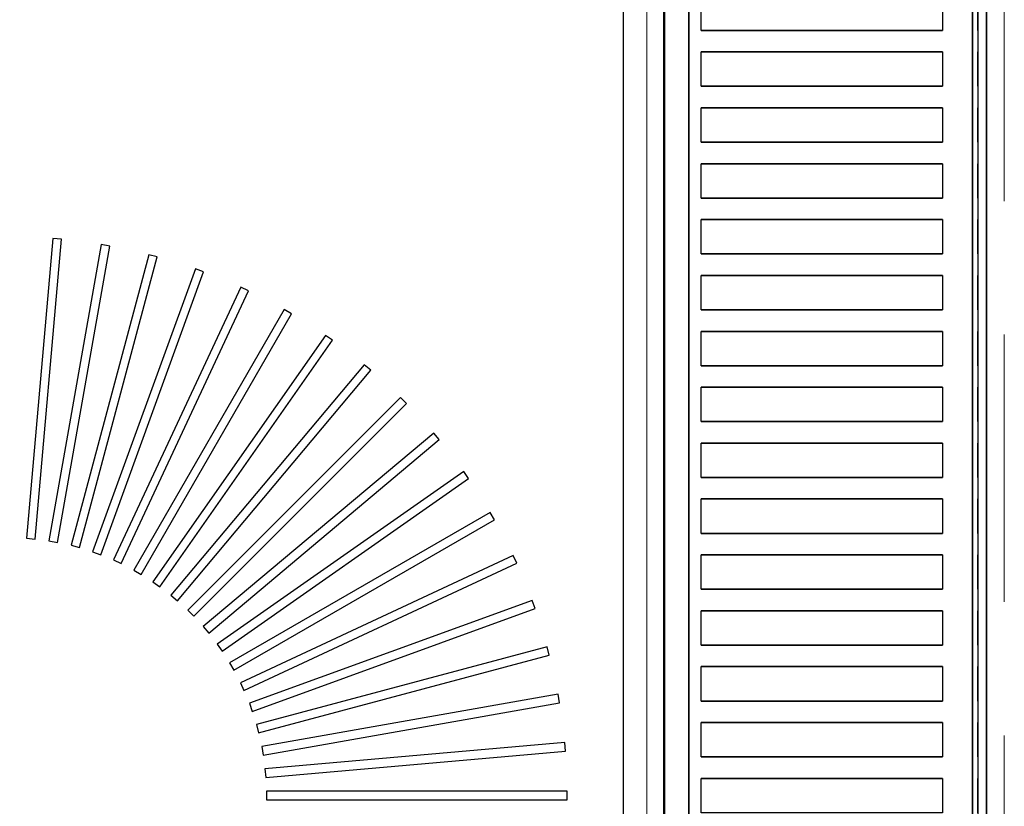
# Model space of a CAD drawing. Header units: millimetres. Extents: x 31882 to 271790, y -35693 to 24917.
# Tile 261 of 524: x 104998 to 105228, y 17332 to 17516. Entities that reach past the tile are written whole.
import ezdxf

# ---------------------------------------------------------------- set-up
doc = ezdxf.new("R2010")
doc.units = ezdxf.units.MM
doc.header["$MEASUREMENT"] = 0
doc.linetypes.add('( Dashed )', pattern=[0.75, 0.5, -0.25])
doc.layers.add('CKD-Equipement', color=1, linetype='Continuous', lineweight=13)
doc.layers.add('CKD-HOOD', color=1, linetype='( Dashed )', lineweight=15)
for name, color, linetype in [('IQ_200_3D', 1, 'Continuous'), ('IQ_204_2D', 7, 'Continuous'), ('IQ_204_3D', 7, 'Continuous'), ('IQ_WHITE_3D', 7, 'Continuous')]:
    doc.layers.add(name, color=color, linetype=linetype)

msp = doc.modelspace()

# ---------------------------------------------------------------- linework, layer by layer
at = {"layer": 'CKD-Equipement', "ltscale": 0.25, "invisible_edges": 5}
msp.add_3dface([(105144.74, 17937.8, 905), (105139.21, 17887.53, 905), (105139.21, 17183.64, 905), (105144.74, 17133.36, 905)], dxfattribs=at)
at = {"layer": 'CKD-HOOD', "color": 1, "linetype": '( Dashed )', "ltscale": 125}
msp.add_lwpolyline([(104278.38, 18067.3), (104278.38, 16067.3), (105228.38, 16067.3), (105228.38, 18067.3), (104278.38, 18067.3), (105228.38, 16067.3), (104278.38, 16067.3), (105228.38, 18067.3)], dxfattribs=at)
at = {"layer": 'IQ_200_3D'}
for points, invisible_edges in [([(105149, 17535.58, 923.19), (105148.79, 17535.58, 922.66), (105148.79, 17133.36, 922.66), (105149, 17133.36, 923.19)], 2), ([(105148.79, 17535.58, 922.66), (105148.79, 17535.58, 922.09), (105148.79, 17133.36, 922.09), (105148.79, 17133.36, 922.66)], 10), ([(105148.79, 17535.58, 922.09), (105149.01, 17535.58, 921.57), (105149.01, 17133.36, 921.57), (105148.79, 17133.36, 922.09)], 10), ([(105149, 17535.58, 923.19), (105153, 17535.58, 929.18), (105153, 17133.36, 929.18), (105149, 17133.36, 923.19)], 2), ([(105149.01, 17535.58, 921.57), (105149.41, 17535.58, 921.16), (105149.41, 17133.36, 921.16), (105149.01, 17133.36, 921.57)], 10), ([(105149.41, 17535.58, 921.16), (105150.64, 17535.58, 920.68), (105150.64, 17133.36, 920.68), (105149.41, 17133.36, 921.16)], 10), ([(105150.64, 17535.58, 920.68), (105151.92, 17535.58, 920.34), (105151.92, 17133.36, 920.34), (105150.64, 17133.36, 920.68)], 10), ([(105151.92, 17535.58, 920.34), (105153.23, 17535.58, 920.14), (105153.23, 17133.36, 920.14), (105151.92, 17133.36, 920.34)], 10), ([(105153.23, 17535.58, 920.14), (105154.56, 17535.58, 920.08), (105154.56, 17133.36, 920.08), (105153.23, 17133.36, 920.14)], 8), ([(105220.98, 17535.58, 920.08), (105221.65, 17535.58, 920.06), (105221.65, 17133.36, 920.06), (105220.98, 17133.36, 920.08)], 2), ([(105221.65, 17535.58, 920.06), (105222.32, 17535.58, 920.15), (105222.32, 17133.36, 920.15), (105221.65, 17133.36, 920.06)], 10), ([(105222.95, 17535.58, 963.16), (105222.19, 17535.58, 963.32), (105222.19, 17133.36, 963.32), (105222.95, 17133.36, 963.16)], 8), ([(105222.32, 17535.58, 920.15), (105222.96, 17535.58, 920.35), (105222.96, 17133.36, 920.35), (105222.32, 17133.36, 920.15)], 10), ([(105223.6, 17535.58, 962.72), (105222.95, 17535.58, 963.16), (105222.95, 17133.36, 963.16), (105223.6, 17133.36, 962.72)], 10), ([(105222.96, 17535.58, 920.35), (105223.56, 17535.58, 920.66), (105223.56, 17133.36, 920.66), (105222.96, 17133.36, 920.35)], 10), ([(105223.56, 17535.58, 920.66), (105223.82, 17535.58, 920.97), (105223.82, 17133.36, 920.97), (105223.56, 17133.36, 920.66)], 10), ([(105224.03, 17535.58, 962.07), (105223.6, 17535.58, 962.72), (105223.6, 17133.36, 962.72), (105224.03, 17133.36, 962.07)], 10), ([(105223.82, 17535.58, 920.97), (105224.02, 17535.58, 921.32), (105224.02, 17133.36, 921.32), (105223.82, 17133.36, 920.97)], 10), ([(105224.02, 17535.58, 921.32), (105224.14, 17535.58, 921.7), (105224.14, 17133.36, 921.7), (105224.02, 17133.36, 921.32)], 10), ([(105224.18, 17535.58, 961.31), (105224.03, 17535.58, 962.07), (105224.03, 17133.36, 962.07), (105224.18, 17133.36, 961.31)], 2), ([(105224.14, 17535.58, 921.7), (105224.18, 17535.58, 922.11), (105224.18, 17133.36, 922.11), (105224.14, 17133.36, 921.7)], 8), ([(105153, 17521.51, 929.18), (105153, 17513.46, 929.18), (105157.49, 17513.46, 934.79), (105157.49, 17521.51, 934.79)], 11), ([(105213.96, 17521.51, 963.08), (105213.96, 17513.46, 963.08), (105222.19, 17513.46, 963.32), (105222.19, 17521.51, 963.32)], 10), ([(105157.49, 17513.46, 934.79), (105162.46, 17513.46, 940), (105162.46, 17508.43, 940), (105157.49, 17508.43, 934.79)], 10), ([(105162.46, 17513.46, 940), (105167.85, 17513.46, 944.76), (105167.85, 17508.43, 944.76), (105162.46, 17508.43, 940)], 10), ([(105167.85, 17513.46, 944.76), (105173.63, 17513.46, 949.04), (105173.63, 17508.43, 949.04), (105167.85, 17508.43, 944.76)], 10), ([(105173.63, 17513.46, 949.04), (105179.76, 17513.46, 952.8), (105179.76, 17508.43, 952.8), (105173.63, 17508.43, 949.04)], 10), ([(105179.76, 17513.46, 952.8), (105186.2, 17513.46, 956.03), (105186.2, 17508.43, 956.03), (105179.76, 17508.43, 952.8)], 10), ([(105186.2, 17513.46, 956.03), (105192.88, 17513.46, 958.68), (105192.88, 17508.43, 958.68), (105186.2, 17508.43, 956.03)], 10), ([(105192.88, 17513.46, 958.68), (105199.77, 17513.46, 960.75), (105199.77, 17508.43, 960.75), (105192.88, 17508.43, 958.68)], 10), ([(105199.77, 17513.46, 960.75), (105206.82, 17513.46, 962.22), (105206.82, 17508.43, 962.22), (105199.77, 17508.43, 960.75)], 10), ([(105206.82, 17513.46, 962.22), (105213.96, 17513.46, 963.08), (105213.96, 17508.43, 963.08), (105206.82, 17508.43, 962.22)], 10), ([(105222.19, 17513.46, 963.32), (105222.19, 17508.43, 963.32), (105213.96, 17508.43, 963.08), (105213.96, 17513.46, 963.08)], 14), ([(105153, 17508.43, 929.18), (105153, 17500.39, 929.18), (105157.49, 17500.39, 934.79), (105157.49, 17508.43, 934.79)], 11), ([(105213.96, 17508.43, 963.08), (105213.96, 17500.39, 963.08), (105222.19, 17500.39, 963.32), (105222.19, 17508.43, 963.32)], 10), ([(105157.49, 17500.39, 934.79), (105162.46, 17500.39, 940), (105162.46, 17495.36, 940), (105157.49, 17495.36, 934.79)], 10), ([(105162.46, 17500.39, 940), (105167.85, 17500.39, 944.76), (105167.85, 17495.36, 944.76), (105162.46, 17495.36, 940)], 10), ([(105167.85, 17500.39, 944.76), (105173.63, 17500.39, 949.04), (105173.63, 17495.36, 949.04), (105167.85, 17495.36, 944.76)], 10), ([(105173.63, 17500.39, 949.04), (105179.76, 17500.39, 952.8), (105179.76, 17495.36, 952.8), (105173.63, 17495.36, 949.04)], 10), ([(105179.76, 17500.39, 952.8), (105186.2, 17500.39, 956.03), (105186.2, 17495.36, 956.03), (105179.76, 17495.36, 952.8)], 10), ([(105186.2, 17500.39, 956.03), (105192.88, 17500.39, 958.68), (105192.88, 17495.36, 958.68), (105186.2, 17495.36, 956.03)], 10), ([(105192.88, 17500.39, 958.68), (105199.77, 17500.39, 960.75), (105199.77, 17495.36, 960.75), (105192.88, 17495.36, 958.68)], 10), ([(105199.77, 17500.39, 960.75), (105206.82, 17500.39, 962.22), (105206.82, 17495.36, 962.22), (105199.77, 17495.36, 960.75)], 10), ([(105206.82, 17500.39, 962.22), (105213.96, 17500.39, 963.08), (105213.96, 17495.36, 963.08), (105206.82, 17495.36, 962.22)], 10), ([(105222.19, 17500.39, 963.32), (105222.19, 17495.36, 963.32), (105213.96, 17495.36, 963.08), (105213.96, 17500.39, 963.08)], 14), ([(105153, 17495.36, 929.18), (105153, 17487.32, 929.18), (105157.49, 17487.32, 934.79), (105157.49, 17495.36, 934.79)], 11), ([(105213.96, 17495.36, 963.08), (105213.96, 17487.32, 963.08), (105222.19, 17487.32, 963.32), (105222.19, 17495.36, 963.32)], 10), ([(105157.49, 17487.32, 934.79), (105162.46, 17487.32, 940), (105162.46, 17482.29, 940), (105157.49, 17482.29, 934.79)], 10), ([(105162.46, 17487.32, 940), (105167.85, 17487.32, 944.76), (105167.85, 17482.29, 944.76), (105162.46, 17482.29, 940)], 10), ([(105167.85, 17487.32, 944.76), (105173.63, 17487.32, 949.04), (105173.63, 17482.29, 949.04), (105167.85, 17482.29, 944.76)], 10), ([(105173.63, 17487.32, 949.04), (105179.76, 17487.32, 952.8), (105179.76, 17482.29, 952.8), (105173.63, 17482.29, 949.04)], 10), ([(105179.76, 17487.32, 952.8), (105186.2, 17487.32, 956.03), (105186.2, 17482.29, 956.03), (105179.76, 17482.29, 952.8)], 10), ([(105186.2, 17487.32, 956.03), (105192.88, 17487.32, 958.68), (105192.88, 17482.29, 958.68), (105186.2, 17482.29, 956.03)], 10), ([(105192.88, 17487.32, 958.68), (105199.77, 17487.32, 960.75), (105199.77, 17482.29, 960.75), (105192.88, 17482.29, 958.68)], 10), ([(105199.77, 17487.32, 960.75), (105206.82, 17487.32, 962.22), (105206.82, 17482.29, 962.22), (105199.77, 17482.29, 960.75)], 10), ([(105206.82, 17487.32, 962.22), (105213.96, 17487.32, 963.08), (105213.96, 17482.29, 963.08), (105206.82, 17482.29, 962.22)], 10), ([(105222.19, 17487.32, 963.32), (105222.19, 17482.29, 963.32), (105213.96, 17482.29, 963.08), (105213.96, 17487.32, 963.08)], 14), ([(105153, 17482.29, 929.18), (105153, 17474.24, 929.18), (105157.49, 17474.24, 934.79), (105157.49, 17482.29, 934.79)], 11), ([(105213.96, 17482.29, 963.08), (105213.96, 17474.24, 963.08), (105222.19, 17474.24, 963.32), (105222.19, 17482.29, 963.32)], 10), ([(105157.49, 17474.24, 934.79), (105162.46, 17474.24, 940), (105162.46, 17469.22, 940), (105157.49, 17469.22, 934.79)], 10), ([(105162.46, 17474.24, 940), (105167.85, 17474.24, 944.76), (105167.85, 17469.22, 944.76), (105162.46, 17469.22, 940)], 10), ([(105167.85, 17474.24, 944.76), (105173.63, 17474.24, 949.04), (105173.63, 17469.22, 949.04), (105167.85, 17469.22, 944.76)], 10), ([(105173.63, 17474.24, 949.04), (105179.76, 17474.24, 952.8), (105179.76, 17469.22, 952.8), (105173.63, 17469.22, 949.04)], 10), ([(105179.76, 17474.24, 952.8), (105186.2, 17474.24, 956.03), (105186.2, 17469.22, 956.03), (105179.76, 17469.22, 952.8)], 10), ([(105186.2, 17474.24, 956.03), (105192.88, 17474.24, 958.68), (105192.88, 17469.22, 958.68), (105186.2, 17469.22, 956.03)], 10), ([(105192.88, 17474.24, 958.68), (105199.77, 17474.24, 960.75), (105199.77, 17469.22, 960.75), (105192.88, 17469.22, 958.68)], 10), ([(105199.77, 17474.24, 960.75), (105206.82, 17474.24, 962.22), (105206.82, 17469.22, 962.22), (105199.77, 17469.22, 960.75)], 10), ([(105206.82, 17474.24, 962.22), (105213.96, 17474.24, 963.08), (105213.96, 17469.22, 963.08), (105206.82, 17469.22, 962.22)], 10), ([(105222.19, 17474.24, 963.32), (105222.19, 17469.22, 963.32), (105213.96, 17469.22, 963.08), (105213.96, 17474.24, 963.08)], 14), ([(105153, 17469.22, 929.18), (105153, 17461.17, 929.18), (105157.49, 17461.17, 934.79), (105157.49, 17469.22, 934.79)], 11), ([(105213.96, 17469.22, 963.08), (105213.96, 17461.17, 963.08), (105222.19, 17461.17, 963.32), (105222.19, 17469.22, 963.32)], 10), ([(105157.49, 17461.17, 934.79), (105162.46, 17461.17, 940), (105162.46, 17456.14, 940), (105157.49, 17456.14, 934.79)], 10), ([(105162.46, 17461.17, 940), (105167.85, 17461.17, 944.76), (105167.85, 17456.14, 944.76), (105162.46, 17456.14, 940)], 10), ([(105167.85, 17461.17, 944.76), (105173.63, 17461.17, 949.04), (105173.63, 17456.14, 949.04), (105167.85, 17456.14, 944.76)], 10), ([(105173.63, 17461.17, 949.04), (105179.76, 17461.17, 952.8), (105179.76, 17456.14, 952.8), (105173.63, 17456.14, 949.04)], 10), ([(105179.76, 17461.17, 952.8), (105186.2, 17461.17, 956.03), (105186.2, 17456.14, 956.03), (105179.76, 17456.14, 952.8)], 10), ([(105186.2, 17461.17, 956.03), (105192.88, 17461.17, 958.68), (105192.88, 17456.14, 958.68), (105186.2, 17456.14, 956.03)], 10), ([(105192.88, 17461.17, 958.68), (105199.77, 17461.17, 960.75), (105199.77, 17456.14, 960.75), (105192.88, 17456.14, 958.68)], 10), ([(105199.77, 17461.17, 960.75), (105206.82, 17461.17, 962.22), (105206.82, 17456.14, 962.22), (105199.77, 17456.14, 960.75)], 10), ([(105206.82, 17461.17, 962.22), (105213.96, 17461.17, 963.08), (105213.96, 17456.14, 963.08), (105206.82, 17456.14, 962.22)], 10), ([(105222.19, 17461.17, 963.32), (105222.19, 17456.14, 963.32), (105213.96, 17456.14, 963.08), (105213.96, 17461.17, 963.08)], 14), ([(105153, 17456.14, 929.18), (105153, 17448.1, 929.18), (105157.49, 17448.1, 934.79), (105157.49, 17456.14, 934.79)], 11), ([(105213.96, 17456.14, 963.08), (105213.96, 17448.1, 963.08), (105222.19, 17448.1, 963.32), (105222.19, 17456.14, 963.32)], 10), ([(105157.49, 17448.1, 934.79), (105162.46, 17448.1, 940), (105162.46, 17443.07, 940), (105157.49, 17443.07, 934.79)], 10), ([(105162.46, 17448.1, 940), (105167.85, 17448.1, 944.76), (105167.85, 17443.07, 944.76), (105162.46, 17443.07, 940)], 10), ([(105167.85, 17448.1, 944.76), (105173.63, 17448.1, 949.04), (105173.63, 17443.07, 949.04), (105167.85, 17443.07, 944.76)], 10), ([(105173.63, 17448.1, 949.04), (105179.76, 17448.1, 952.8), (105179.76, 17443.07, 952.8), (105173.63, 17443.07, 949.04)], 10), ([(105179.76, 17448.1, 952.8), (105186.2, 17448.1, 956.03), (105186.2, 17443.07, 956.03), (105179.76, 17443.07, 952.8)], 10), ([(105186.2, 17448.1, 956.03), (105192.88, 17448.1, 958.68), (105192.88, 17443.07, 958.68), (105186.2, 17443.07, 956.03)], 10), ([(105192.88, 17448.1, 958.68), (105199.77, 17448.1, 960.75), (105199.77, 17443.07, 960.75), (105192.88, 17443.07, 958.68)], 10), ([(105199.77, 17448.1, 960.75), (105206.82, 17448.1, 962.22), (105206.82, 17443.07, 962.22), (105199.77, 17443.07, 960.75)], 10), ([(105206.82, 17448.1, 962.22), (105213.96, 17448.1, 963.08), (105213.96, 17443.07, 963.08), (105206.82, 17443.07, 962.22)], 10), ([(105222.19, 17448.1, 963.32), (105222.19, 17443.07, 963.32), (105213.96, 17443.07, 963.08), (105213.96, 17448.1, 963.08)], 14), ([(105153, 17443.07, 929.18), (105153, 17435.03, 929.18), (105157.49, 17435.03, 934.79), (105157.49, 17443.07, 934.79)], 11), ([(105213.96, 17443.07, 963.08), (105213.96, 17435.03, 963.08), (105222.19, 17435.03, 963.32), (105222.19, 17443.07, 963.32)], 10), ([(105157.49, 17435.03, 934.79), (105162.46, 17435.03, 940), (105162.46, 17430, 940), (105157.49, 17430, 934.79)], 10), ([(105162.46, 17435.03, 940), (105167.85, 17435.03, 944.76), (105167.85, 17430, 944.76), (105162.46, 17430, 940)], 10), ([(105167.85, 17435.03, 944.76), (105173.63, 17435.03, 949.04), (105173.63, 17430, 949.04), (105167.85, 17430, 944.76)], 10), ([(105173.63, 17435.03, 949.04), (105179.76, 17435.03, 952.8), (105179.76, 17430, 952.8), (105173.63, 17430, 949.04)], 10), ([(105179.76, 17435.03, 952.8), (105186.2, 17435.03, 956.03), (105186.2, 17430, 956.03), (105179.76, 17430, 952.8)], 10), ([(105186.2, 17435.03, 956.03), (105192.88, 17435.03, 958.68), (105192.88, 17430, 958.68), (105186.2, 17430, 956.03)], 10), ([(105192.88, 17435.03, 958.68), (105199.77, 17435.03, 960.75), (105199.77, 17430, 960.75), (105192.88, 17430, 958.68)], 10), ([(105199.77, 17435.03, 960.75), (105206.82, 17435.03, 962.22), (105206.82, 17430, 962.22), (105199.77, 17430, 960.75)], 10), ([(105206.82, 17435.03, 962.22), (105213.96, 17435.03, 963.08), (105213.96, 17430, 963.08), (105206.82, 17430, 962.22)], 10), ([(105222.19, 17435.03, 963.32), (105222.19, 17430, 963.32), (105213.96, 17430, 963.08), (105213.96, 17435.03, 963.08)], 14), ([(105153, 17430, 929.18), (105153, 17421.96, 929.18), (105157.49, 17421.96, 934.79), (105157.49, 17430, 934.79)], 11), ([(105213.96, 17430, 963.08), (105213.96, 17421.96, 963.08), (105222.19, 17421.96, 963.32), (105222.19, 17430, 963.32)], 10), ([(105157.49, 17421.96, 934.79), (105162.46, 17421.96, 940), (105162.46, 17416.93, 940), (105157.49, 17416.93, 934.79)], 10), ([(105162.46, 17421.96, 940), (105167.85, 17421.96, 944.76), (105167.85, 17416.93, 944.76), (105162.46, 17416.93, 940)], 10), ([(105167.85, 17421.96, 944.76), (105173.63, 17421.96, 949.04), (105173.63, 17416.93, 949.04), (105167.85, 17416.93, 944.76)], 10), ([(105173.63, 17421.96, 949.04), (105179.76, 17421.96, 952.8), (105179.76, 17416.93, 952.8), (105173.63, 17416.93, 949.04)], 10), ([(105179.76, 17421.96, 952.8), (105186.2, 17421.96, 956.03), (105186.2, 17416.93, 956.03), (105179.76, 17416.93, 952.8)], 10), ([(105186.2, 17421.96, 956.03), (105192.88, 17421.96, 958.68), (105192.88, 17416.93, 958.68), (105186.2, 17416.93, 956.03)], 10), ([(105192.88, 17421.96, 958.68), (105199.77, 17421.96, 960.75), (105199.77, 17416.93, 960.75), (105192.88, 17416.93, 958.68)], 10), ([(105199.77, 17421.96, 960.75), (105206.82, 17421.96, 962.22), (105206.82, 17416.93, 962.22), (105199.77, 17416.93, 960.75)], 10), ([(105206.82, 17421.96, 962.22), (105213.96, 17421.96, 963.08), (105213.96, 17416.93, 963.08), (105206.82, 17416.93, 962.22)], 10), ([(105222.19, 17421.96, 963.32), (105222.19, 17416.93, 963.32), (105213.96, 17416.93, 963.08), (105213.96, 17421.96, 963.08)], 14), ([(105153, 17416.93, 929.18), (105153, 17408.88, 929.18), (105157.49, 17408.88, 934.79), (105157.49, 17416.93, 934.79)], 11), ([(105213.96, 17416.93, 963.08), (105213.96, 17408.88, 963.08), (105222.19, 17408.88, 963.32), (105222.19, 17416.93, 963.32)], 10), ([(105157.49, 17408.88, 934.79), (105162.46, 17408.88, 940), (105162.46, 17403.86, 940), (105157.49, 17403.86, 934.79)], 10), ([(105162.46, 17408.88, 940), (105167.85, 17408.88, 944.76), (105167.85, 17403.86, 944.76), (105162.46, 17403.86, 940)], 10), ([(105167.85, 17408.88, 944.76), (105173.63, 17408.88, 949.04), (105173.63, 17403.86, 949.04), (105167.85, 17403.86, 944.76)], 10), ([(105173.63, 17408.88, 949.04), (105179.76, 17408.88, 952.8), (105179.76, 17403.86, 952.8), (105173.63, 17403.86, 949.04)], 10), ([(105179.76, 17408.88, 952.8), (105186.2, 17408.88, 956.03), (105186.2, 17403.86, 956.03), (105179.76, 17403.86, 952.8)], 10), ([(105186.2, 17408.88, 956.03), (105192.88, 17408.88, 958.68), (105192.88, 17403.86, 958.68), (105186.2, 17403.86, 956.03)], 10), ([(105192.88, 17408.88, 958.68), (105199.77, 17408.88, 960.75), (105199.77, 17403.86, 960.75), (105192.88, 17403.86, 958.68)], 10), ([(105199.77, 17408.88, 960.75), (105206.82, 17408.88, 962.22), (105206.82, 17403.86, 962.22), (105199.77, 17403.86, 960.75)], 10), ([(105206.82, 17408.88, 962.22), (105213.96, 17408.88, 963.08), (105213.96, 17403.86, 963.08), (105206.82, 17403.86, 962.22)], 10), ([(105222.19, 17408.88, 963.32), (105222.19, 17403.86, 963.32), (105213.96, 17403.86, 963.08), (105213.96, 17408.88, 963.08)], 14), ([(105153, 17403.86, 929.18), (105153, 17395.81, 929.18), (105157.49, 17395.81, 934.79), (105157.49, 17403.86, 934.79)], 11), ([(105213.96, 17403.86, 963.08), (105213.96, 17395.81, 963.08), (105222.19, 17395.81, 963.32), (105222.19, 17403.86, 963.32)], 10), ([(105157.49, 17395.81, 934.79), (105162.46, 17395.81, 940), (105162.46, 17390.78, 940), (105157.49, 17390.78, 934.79)], 10), ([(105162.46, 17395.81, 940), (105167.85, 17395.81, 944.76), (105167.85, 17390.78, 944.76), (105162.46, 17390.78, 940)], 10), ([(105167.85, 17395.81, 944.76), (105173.63, 17395.81, 949.04), (105173.63, 17390.78, 949.04), (105167.85, 17390.78, 944.76)], 10), ([(105173.63, 17395.81, 949.04), (105179.76, 17395.81, 952.8), (105179.76, 17390.78, 952.8), (105173.63, 17390.78, 949.04)], 10), ([(105179.76, 17395.81, 952.8), (105186.2, 17395.81, 956.03), (105186.2, 17390.78, 956.03), (105179.76, 17390.78, 952.8)], 10), ([(105186.2, 17395.81, 956.03), (105192.88, 17395.81, 958.68), (105192.88, 17390.78, 958.68), (105186.2, 17390.78, 956.03)], 10), ([(105192.88, 17395.81, 958.68), (105199.77, 17395.81, 960.75), (105199.77, 17390.78, 960.75), (105192.88, 17390.78, 958.68)], 10), ([(105199.77, 17395.81, 960.75), (105206.82, 17395.81, 962.22), (105206.82, 17390.78, 962.22), (105199.77, 17390.78, 960.75)], 10), ([(105206.82, 17395.81, 962.22), (105213.96, 17395.81, 963.08), (105213.96, 17390.78, 963.08), (105206.82, 17390.78, 962.22)], 10), ([(105222.19, 17395.81, 963.32), (105222.19, 17390.78, 963.32), (105213.96, 17390.78, 963.08), (105213.96, 17395.81, 963.08)], 14), ([(105153, 17390.78, 929.18), (105153, 17382.74, 929.18), (105157.49, 17382.74, 934.79), (105157.49, 17390.78, 934.79)], 11), ([(105213.96, 17390.78, 963.08), (105213.96, 17382.74, 963.08), (105222.19, 17382.74, 963.32), (105222.19, 17390.78, 963.32)], 10), ([(105157.49, 17382.74, 934.79), (105162.46, 17382.74, 940), (105162.46, 17377.71, 940), (105157.49, 17377.71, 934.79)], 10), ([(105162.46, 17382.74, 940), (105167.85, 17382.74, 944.76), (105167.85, 17377.71, 944.76), (105162.46, 17377.71, 940)], 10), ([(105167.85, 17382.74, 944.76), (105173.63, 17382.74, 949.04), (105173.63, 17377.71, 949.04), (105167.85, 17377.71, 944.76)], 10), ([(105173.63, 17382.74, 949.04), (105179.76, 17382.74, 952.8), (105179.76, 17377.71, 952.8), (105173.63, 17377.71, 949.04)], 10), ([(105179.76, 17382.74, 952.8), (105186.2, 17382.74, 956.03), (105186.2, 17377.71, 956.03), (105179.76, 17377.71, 952.8)], 10), ([(105186.2, 17382.74, 956.03), (105192.88, 17382.74, 958.68), (105192.88, 17377.71, 958.68), (105186.2, 17377.71, 956.03)], 10), ([(105192.88, 17382.74, 958.68), (105199.77, 17382.74, 960.75), (105199.77, 17377.71, 960.75), (105192.88, 17377.71, 958.68)], 10), ([(105199.77, 17382.74, 960.75), (105206.82, 17382.74, 962.22), (105206.82, 17377.71, 962.22), (105199.77, 17377.71, 960.75)], 10), ([(105206.82, 17382.74, 962.22), (105213.96, 17382.74, 963.08), (105213.96, 17377.71, 963.08), (105206.82, 17377.71, 962.22)], 10), ([(105222.19, 17382.74, 963.32), (105222.19, 17377.71, 963.32), (105213.96, 17377.71, 963.08), (105213.96, 17382.74, 963.08)], 14), ([(105153, 17377.71, 929.18), (105153, 17369.67, 929.18), (105157.49, 17369.67, 934.79), (105157.49, 17377.71, 934.79)], 11), ([(105213.96, 17377.71, 963.08), (105213.96, 17369.67, 963.08), (105222.19, 17369.67, 963.32), (105222.19, 17377.71, 963.32)], 10), ([(105157.49, 17369.67, 934.79), (105162.46, 17369.67, 940), (105162.46, 17364.64, 940), (105157.49, 17364.64, 934.79)], 10), ([(105162.46, 17369.67, 940), (105167.85, 17369.67, 944.76), (105167.85, 17364.64, 944.76), (105162.46, 17364.64, 940)], 10), ([(105167.85, 17369.67, 944.76), (105173.63, 17369.67, 949.04), (105173.63, 17364.64, 949.04), (105167.85, 17364.64, 944.76)], 10), ([(105173.63, 17369.67, 949.04), (105179.76, 17369.67, 952.8), (105179.76, 17364.64, 952.8), (105173.63, 17364.64, 949.04)], 10), ([(105179.76, 17369.67, 952.8), (105186.2, 17369.67, 956.03), (105186.2, 17364.64, 956.03), (105179.76, 17364.64, 952.8)], 10), ([(105186.2, 17369.67, 956.03), (105192.88, 17369.67, 958.68), (105192.88, 17364.64, 958.68), (105186.2, 17364.64, 956.03)], 10), ([(105192.88, 17369.67, 958.68), (105199.77, 17369.67, 960.75), (105199.77, 17364.64, 960.75), (105192.88, 17364.64, 958.68)], 10), ([(105199.77, 17369.67, 960.75), (105206.82, 17369.67, 962.22), (105206.82, 17364.64, 962.22), (105199.77, 17364.64, 960.75)], 10), ([(105206.82, 17369.67, 962.22), (105213.96, 17369.67, 963.08), (105213.96, 17364.64, 963.08), (105206.82, 17364.64, 962.22)], 10), ([(105222.19, 17369.67, 963.32), (105222.19, 17364.64, 963.32), (105213.96, 17364.64, 963.08), (105213.96, 17369.67, 963.08)], 14), ([(105153, 17364.64, 929.18), (105153, 17356.59, 929.18), (105157.49, 17356.59, 934.79), (105157.49, 17364.64, 934.79)], 11), ([(105213.96, 17364.64, 963.08), (105213.96, 17356.59, 963.08), (105222.19, 17356.59, 963.32), (105222.19, 17364.64, 963.32)], 10), ([(105157.49, 17356.59, 934.79), (105162.46, 17356.59, 940), (105162.46, 17351.57, 940), (105157.49, 17351.57, 934.79)], 10), ([(105162.46, 17356.59, 940), (105167.85, 17356.59, 944.76), (105167.85, 17351.57, 944.76), (105162.46, 17351.57, 940)], 10), ([(105167.85, 17356.59, 944.76), (105173.63, 17356.59, 949.04), (105173.63, 17351.57, 949.04), (105167.85, 17351.57, 944.76)], 10), ([(105173.63, 17356.59, 949.04), (105179.76, 17356.59, 952.8), (105179.76, 17351.57, 952.8), (105173.63, 17351.57, 949.04)], 10), ([(105179.76, 17356.59, 952.8), (105186.2, 17356.59, 956.03), (105186.2, 17351.57, 956.03), (105179.76, 17351.57, 952.8)], 10), ([(105186.2, 17356.59, 956.03), (105192.88, 17356.59, 958.68), (105192.88, 17351.57, 958.68), (105186.2, 17351.57, 956.03)], 10), ([(105192.88, 17356.59, 958.68), (105199.77, 17356.59, 960.75), (105199.77, 17351.57, 960.75), (105192.88, 17351.57, 958.68)], 10), ([(105199.77, 17356.59, 960.75), (105206.82, 17356.59, 962.22), (105206.82, 17351.57, 962.22), (105199.77, 17351.57, 960.75)], 10), ([(105206.82, 17356.59, 962.22), (105213.96, 17356.59, 963.08), (105213.96, 17351.57, 963.08), (105206.82, 17351.57, 962.22)], 10), ([(105222.19, 17356.59, 963.32), (105222.19, 17351.57, 963.32), (105213.96, 17351.57, 963.08), (105213.96, 17356.59, 963.08)], 14), ([(105153, 17351.57, 929.18), (105153, 17343.52, 929.18), (105157.49, 17343.52, 934.79), (105157.49, 17351.57, 934.79)], 11), ([(105213.96, 17351.57, 963.08), (105213.96, 17343.52, 963.08), (105222.19, 17343.52, 963.32), (105222.19, 17351.57, 963.32)], 10), ([(105157.49, 17343.52, 934.79), (105162.46, 17343.52, 940), (105162.46, 17338.5, 940), (105157.49, 17338.5, 934.79)], 10), ([(105162.46, 17343.52, 940), (105167.85, 17343.52, 944.76), (105167.85, 17338.5, 944.76), (105162.46, 17338.5, 940)], 10), ([(105167.85, 17343.52, 944.76), (105173.63, 17343.52, 949.04), (105173.63, 17338.5, 949.04), (105167.85, 17338.5, 944.76)], 10), ([(105173.63, 17343.52, 949.04), (105179.76, 17343.52, 952.8), (105179.76, 17338.5, 952.8), (105173.63, 17338.5, 949.04)], 10), ([(105179.76, 17343.52, 952.8), (105186.2, 17343.52, 956.03), (105186.2, 17338.5, 956.03), (105179.76, 17338.5, 952.8)], 10), ([(105186.2, 17343.52, 956.03), (105192.88, 17343.52, 958.68), (105192.88, 17338.5, 958.68), (105186.2, 17338.5, 956.03)], 10), ([(105192.88, 17343.52, 958.68), (105199.77, 17343.52, 960.75), (105199.77, 17338.5, 960.75), (105192.88, 17338.5, 958.68)], 10), ([(105199.77, 17343.52, 960.75), (105206.82, 17343.52, 962.22), (105206.82, 17338.5, 962.22), (105199.77, 17338.5, 960.75)], 10), ([(105206.82, 17343.52, 962.22), (105213.96, 17343.52, 963.08), (105213.96, 17338.5, 963.08), (105206.82, 17338.5, 962.22)], 10), ([(105222.19, 17343.52, 963.32), (105222.19, 17338.5, 963.32), (105213.96, 17338.5, 963.08), (105213.96, 17343.52, 963.08)], 14), ([(105153, 17338.5, 929.18), (105153, 17330.45, 929.18), (105157.49, 17330.45, 934.79), (105157.49, 17338.5, 934.79)], 11), ([(105213.96, 17338.5, 963.08), (105213.96, 17330.45, 963.08), (105222.19, 17330.45, 963.32), (105222.19, 17338.5, 963.32)], 10)]:
    msp.add_3dface(points, dxfattribs=dict(at, invisible_edges=invisible_edges))
for points in [[(105154.56, 17535.58, 920.08), (105220.98, 17535.58, 920.08), (105220.98, 17133.36, 920.08), (105154.56, 17133.36, 920.08)], [(105224.18, 17535.58, 922.11), (105224.18, 17535.58, 961.31), (105224.18, 17133.36, 961.31), (105224.18, 17133.36, 922.11)]]:
    msp.add_3dface(points, dxfattribs=at)
at = {"layer": 'IQ_204_2D'}
for points in [[(105139.21, 17887.53), (105139.21, 17183.64), (104567.05, 17183.64), (104567.05, 17887.53)], [(105224.18, 17535.58), (105224.18, 17133.36), (105148.76, 17133.36), (105148.76, 17535.58)], [(105213.96, 17521.51), (105213.96, 17513.46), (105157.49, 17513.46), (105157.49, 17521.51)], [(105213.96, 17508.43), (105213.96, 17500.39), (105157.49, 17500.39), (105157.49, 17508.43)], [(105213.96, 17495.36), (105213.96, 17487.32), (105157.49, 17487.32), (105157.49, 17495.36)], [(105213.96, 17482.29), (105213.96, 17474.24), (105157.49, 17474.24), (105157.49, 17482.29)], [(105213.96, 17469.22), (105213.96, 17461.17), (105157.49, 17461.17), (105157.49, 17469.22)], [(105007.81, 17464.61), (105005.81, 17464.78), (104999.67, 17394.66), (105001.68, 17394.49)], [(105019.1, 17463.03), (105017.12, 17463.38), (105004.9, 17394.06), (105006.88, 17393.71)], [(105030.22, 17460.48), (105028.28, 17461), (105010.06, 17393.01), (105012, 17392.49)], [(105041.07, 17456.97), (105039.18, 17457.66), (105015.11, 17391.51), (105017, 17390.82)], [(105213.96, 17456.14), (105213.96, 17448.1), (105157.49, 17448.1), (105157.49, 17456.14)], [(105051.57, 17452.52), (105049.75, 17453.37), (105020, 17389.58), (105021.82, 17388.73)], [(105061.65, 17447.18), (105059.91, 17448.18), (105024.71, 17387.23), (105026.45, 17386.22)], [(105071.22, 17440.98), (105069.57, 17442.13), (105029.2, 17384.47), (105030.84, 17383.32)], [(105213.96, 17443.07), (105213.96, 17435.03), (105157.49, 17435.03), (105157.49, 17443.07)], [(105080.21, 17433.97), (105078.67, 17435.26), (105033.43, 17381.34), (105034.97, 17380.04)], [(105213.96, 17430), (105213.96, 17421.96), (105157.49, 17421.96), (105157.49, 17430)], [(105088.56, 17426.2), (105087.14, 17427.62), (105037.37, 17377.85), (105038.79, 17376.42)], [(105096.2, 17417.73), (105094.91, 17419.27), (105040.99, 17374.02), (105042.28, 17372.48)], [(105213.96, 17416.93), (105213.96, 17408.88), (105157.49, 17408.88), (105157.49, 17416.93)], [(105103.07, 17408.63), (105101.92, 17410.28), (105044.26, 17369.9), (105045.41, 17368.25)], [(105213.96, 17403.86), (105213.96, 17395.81), (105157.49, 17395.81), (105157.49, 17403.86)], [(105109.13, 17398.96), (105108.12, 17400.7), (105047.16, 17365.51), (105048.17, 17363.77)], [(105114.31, 17388.81), (105113.46, 17390.63), (105049.67, 17360.88), (105050.52, 17359.06)], [(105213.96, 17390.78), (105213.96, 17382.74), (105157.49, 17382.74), (105157.49, 17390.78)], [(105118.6, 17378.24), (105117.91, 17380.13), (105051.77, 17356.05), (105052.45, 17354.16)], [(105213.96, 17377.71), (105213.96, 17369.67), (105157.49, 17369.67), (105157.49, 17377.71)], [(105121.94, 17367.33), (105121.42, 17369.28), (105053.43, 17351.06), (105053.95, 17349.12)], [(105213.96, 17364.64), (105213.96, 17356.59), (105157.49, 17356.59), (105157.49, 17364.64)], [(105124.33, 17356.18), (105123.98, 17358.16), (105054.66, 17345.94), (105055.01, 17343.96)], [(105213.96, 17351.57), (105213.96, 17343.52), (105157.49, 17343.52), (105157.49, 17351.57)], [(105125.73, 17344.86), (105125.55, 17346.87), (105055.43, 17340.73), (105055.61, 17338.73)], [(105213.96, 17338.5), (105213.96, 17330.45), (105157.49, 17330.45), (105157.49, 17338.5)], [(105126.14, 17333.47), (105126.14, 17335.48), (105055.75, 17335.48), (105055.75, 17333.47)]]:
    msp.add_lwpolyline(points, close=True, dxfattribs=at)
at = {"layer": 'IQ_204_3D'}
msp.add_3dface([(105139.21, 17887.53, 905), (105139.21, 17183.64, 905), (104567.05, 17183.64, 905), (104567.05, 17887.53, 905)], dxfattribs=at)
at = {"layer": 'IQ_WHITE_3D', "elevation": 905.3}
for points in [[(105007.81, 17464.61), (105005.81, 17464.78), (104999.67, 17394.66), (105001.68, 17394.49)], [(105019.1, 17463.03), (105017.12, 17463.38), (105004.9, 17394.06), (105006.88, 17393.71)], [(105030.22, 17460.48), (105028.28, 17461), (105010.06, 17393.01), (105012, 17392.49)], [(105041.07, 17456.97), (105039.18, 17457.66), (105015.11, 17391.51), (105017, 17390.82)], [(105051.57, 17452.52), (105049.75, 17453.37), (105020, 17389.58), (105021.82, 17388.73)], [(105061.65, 17447.18), (105059.91, 17448.18), (105024.71, 17387.23), (105026.45, 17386.22)], [(105071.22, 17440.98), (105069.57, 17442.13), (105029.2, 17384.47), (105030.84, 17383.32)], [(105080.21, 17433.97), (105078.67, 17435.26), (105033.43, 17381.34), (105034.97, 17380.04)], [(105088.56, 17426.2), (105087.14, 17427.62), (105037.37, 17377.85), (105038.79, 17376.42)], [(105096.2, 17417.73), (105094.91, 17419.27), (105040.99, 17374.02), (105042.28, 17372.48)], [(105103.07, 17408.63), (105101.92, 17410.28), (105044.26, 17369.9), (105045.41, 17368.25)], [(105109.13, 17398.96), (105108.12, 17400.7), (105047.16, 17365.51), (105048.17, 17363.77)], [(105114.31, 17388.81), (105113.46, 17390.63), (105049.67, 17360.88), (105050.52, 17359.06)], [(105118.6, 17378.24), (105117.91, 17380.13), (105051.77, 17356.05), (105052.45, 17354.16)], [(105121.94, 17367.33), (105121.42, 17369.28), (105053.43, 17351.06), (105053.95, 17349.12)], [(105124.33, 17356.18), (105123.98, 17358.16), (105054.66, 17345.94), (105055.01, 17343.96)], [(105125.73, 17344.86), (105125.55, 17346.87), (105055.43, 17340.73), (105055.61, 17338.73)], [(105126.14, 17333.47), (105126.14, 17335.48), (105055.75, 17335.48), (105055.75, 17333.47)]]:
    msp.add_lwpolyline(points, close=True, dxfattribs=at)

doc.saveas('drawing.dxf')
